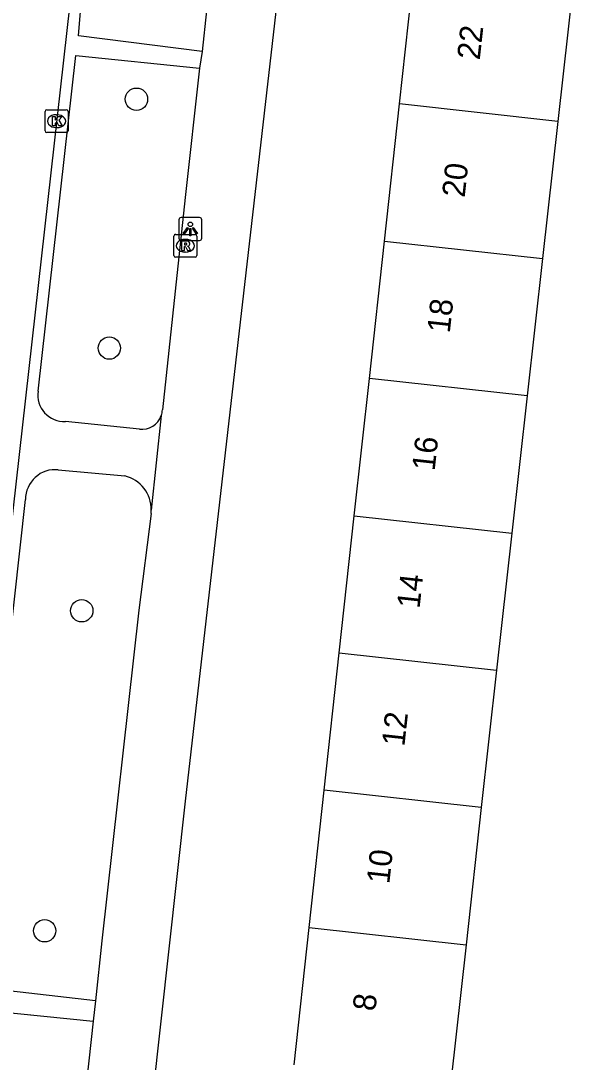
# Model space of a CAD drawing. Extents: x 162026 to 163499, y 387297 to 388169.
# Drawn here: x 162729.3 to 162753.47, y 387406.19 to 387451.75 of the extents above; entities that cross this region are included whole.
import ezdxf

# ---------------------------------------------------------------- set-up
doc = ezdxf.new("R2010")
doc.units = 0
for name, color, linetype in [('IMGEO_Boom', 7, 'Continuous'), ('IMGEO_Kolk', 7, 'Continuous'), ('IMGEO_Lichtpunt', 7, 'Continuous'), ('IMGEO_Pand', 7, 'Continuous'), ('IMGEO_Pand_nummerreeks', 7, 'Continuous'), ('IMGEO_Rijbaan_lokaal_open', 7, 'Continuous'), ('IMGEO_Rioolput', 7, 'Continuous'), ('IMGEO_Voetpad_open', 7, 'Continuous')]:
    doc.layers.add(name, color=color, linetype=linetype)

msp = doc.modelspace()

# ---------------------------------------------------------------- linework, layer by layer
at = {"layer": 'IMGEO_Boom'}
for centre in [(162734.362, 387448.318), (162733.174, 387437.433), (162731.967, 387425.942), (162730.344, 387411.943)]:
    msp.add_circle(centre, 0.489, dxfattribs=at)
at = {"layer": 'IMGEO_Kolk'}
for p, q in [((162730.366, 387446.933), (162730.366, 387447.785)), ((162730.441, 387447.859), (162731.293, 387447.859)), ((162730.854, 387447.639), (162730.879, 387447.639)), ((162731.367, 387447.785), (162731.367, 387446.933)), ((162731.293, 387446.859), (162730.441, 387446.859)), ((162730.877, 387447.079), (162730.852, 387447.079))]:
    msp.add_line(p, q, dxfattribs=at)
for points in [[(162730.366, 387446.933), (162730.366, 387447.785)], [(162730.441, 387447.859), (162731.293, 387447.859)], [(162731.367, 387447.785), (162731.367, 387446.933)], [(162730.687, 387447.559), (162730.81, 387447.559), (162730.81, 387447.408), (162730.94, 387447.559), (162731.104, 387447.559), (162730.958, 387447.408), (162731.111, 387447.159), (162730.959, 387447.159), (162730.874, 387447.323), (162730.81, 387447.256), (162730.81, 387447.159), (162730.687, 387447.159), (162730.687, 387447.559)], [(162731.293, 387446.859), (162730.441, 387446.859)]]:
    msp.add_lwpolyline(points, dxfattribs=at)
for centre, start, end in [((162730.443, 387447.783), 91.552, 178.448), ((162730.443, 387447.783), 91.552, 178.448), ((162731.291, 387447.783), 1.552, 88.448), ((162731.291, 387447.783), 1.552, 88.448), ((162730.443, 387446.935), 181.552, 268.448), ((162730.443, 387446.935), 181.552, 268.448), ((162731.291, 387446.935), 271.552, 358.448), ((162731.291, 387446.935), 271.552, 358.448)]:
    msp.add_arc(centre, 0.0765, start, end, dxfattribs=at)
for centre, major_axis, ratio, start_param, end_param in [((162730.853, 387447.359), (-0.387, 0.002), 0.722429, 4.712389, 7.853982), ((162730.878, 387447.359), (-0.39, 0.002), 0.717154, 1.570796, 4.712389)]:
    msp.add_ellipse(centre, major_axis=major_axis, ratio=ratio, start_param=start_param, end_param=end_param, dxfattribs=at)
at = {"layer": 'IMGEO_Lichtpunt'}
for p, q in [((162737.124, 387443.141), (162736.316, 387443.141)), ((162737.124, 387443.141), (162736.316, 387443.141)), ((162736.222, 387443.046), (162736.222, 387442.239)), ((162736.222, 387443.046), (162736.222, 387442.239)), ((162737.218, 387442.239), (162737.218, 387443.046)), ((162737.218, 387442.239), (162737.218, 387443.046)), ((162736.316, 387442.145), (162737.124, 387442.145)), ((162736.316, 387442.145), (162737.124, 387442.145))]:
    msp.add_line(p, q, dxfattribs=at)
for points in [[(162736.596, 387442.71), (162736.635, 387442.682), (162736.447, 387442.42), (162736.409, 387442.447), (162736.596, 387442.71)], [(162736.698, 387442.662), (162736.745, 387442.662), (162736.745, 387442.34), (162736.698, 387442.34), (162736.698, 387442.662)], [(162736.808, 387442.682), (162736.846, 387442.709), (162737.033, 387442.447), (162736.994, 387442.419), (162736.808, 387442.682)]]:
    msp.add_lwpolyline(points, dxfattribs=at)
msp.add_circle((162736.721, 387442.844), 0.0994, dxfattribs=at)
for centre, start, end in [((162736.316, 387443.046), 90, 180), ((162736.316, 387443.046), 90, 180), ((162737.124, 387443.046), 0, 90), ((162737.124, 387443.046), 0, 90), ((162736.316, 387442.239), 180, 270), ((162736.316, 387442.239), 180, 270), ((162737.124, 387442.239), 270, 0), ((162737.124, 387442.239), 270, 360)]:
    msp.add_arc(centre, 0.0946, start, end, dxfattribs=at)
at = {"layer": 'IMGEO_Pand'}
for points in [[(162745.872, 387448.11), (162746.531, 387454.114)], [(162753.47, 387453.352), (162752.801, 387447.35)], [(162745.213, 387442.106), (162745.872, 387448.11)], [(162752.801, 387447.35), (162745.872, 387448.11)], [(162752.801, 387447.35), (162752.131, 387441.347)], [(162744.554, 387436.102), (162745.213, 387442.106)], [(162745.213, 387442.106), (162752.131, 387441.347)], [(162752.131, 387441.347), (162751.461, 387435.344)], [(162743.894, 387430.098), (162744.554, 387436.102)], [(162751.461, 387435.344), (162744.554, 387436.102)], [(162751.461, 387435.344), (162750.791, 387429.341)], [(162743.235, 387424.094), (162743.894, 387430.098)], [(162743.894, 387430.098), (162750.791, 387429.341)], [(162750.791, 387429.341), (162750.121, 387423.338)], [(162742.576, 387418.09), (162743.235, 387424.094)], [(162743.235, 387424.094), (162750.121, 387423.338)], [(162750.121, 387423.338), (162749.451, 387417.335)], [(162741.917, 387412.086), (162742.576, 387418.09)], [(162749.451, 387417.335), (162742.576, 387418.09)], [(162749.451, 387417.335), (162748.781, 387411.332)], [(162741.258, 387406.082), (162741.917, 387412.086)], [(162741.917, 387412.086), (162748.781, 387411.332)], [(162748.781, 387411.332), (162748.111, 387405.329)]]:
    msp.add_lwpolyline(points, dxfattribs=at)
at = {"layer": 'IMGEO_Rijbaan_lokaal_open'}
msp.add_lwpolyline([(162721.325, 387362.148), (162721.529, 387364.025), (162721.67, 387365.582), (162722.022, 387368.707), (162733.404, 387469.756)], dxfattribs=at)
at = {"layer": 'IMGEO_Rioolput'}
for p, q in [((162735.999, 387441.482), (162735.999, 387442.334)), ((162736.074, 387442.408), (162736.926, 387442.408)), ((162736.487, 387442.188), (162736.512, 387442.188)), ((162737, 387442.334), (162737, 387441.482)), ((162736.926, 387441.408), (162736.074, 387441.408)), ((162736.51, 387441.628), (162736.485, 387441.628))]:
    msp.add_line(p, q, dxfattribs=at)
for points in [[(162735.999, 387441.482), (162735.999, 387442.334)], [(162736.074, 387442.408), (162736.926, 387442.408)], [(162737, 387442.334), (162737, 387441.482)], [(162736.588, 387442.106), (162736.336, 387442.108), (162736.336, 387441.708)], [(162736.336, 387441.708), (162736.46, 387441.708), (162736.46, 387441.87), (162736.471, 387441.87)], [(162736.514, 387442.027), (162736.46, 387442.027), (162736.46, 387441.946)], [(162736.46, 387441.946), (162736.512, 387441.946)], [(162736.518, 387441.841), (162736.589, 387441.708), (162736.729, 387441.708), (162736.664, 387441.834)], [(162736.926, 387441.408), (162736.074, 387441.408)]]:
    msp.add_lwpolyline(points, dxfattribs=at)
for centre, radius, start, end in [((162736.076, 387442.332), 0.0765, 91.552, 178.448), ((162736.076, 387442.332), 0.0765, 91.552, 178.448), ((162736.924, 387442.332), 0.0765, 1.552, 88.448), ((162736.924, 387442.332), 0.0765, 1.552, 88.448), ((162736.47, 387441.817), 0.0533, 26.0293, 88.6989), ((162736.496, 387442.135), 0.19, 274.7715, 282.9687), ((162736.52, 387441.931), 0.0964, 77.0061, 93.1865), ((162736.534, 387441.988), 0.0378, 276.6634, 79.6772), ((162736.587, 387441.996), 0.109, 350.3612, 89.416), ((162736.585, 387441.996), 0.112, 277.5842, 350.9817), ((162736.569, 387441.781), 0.108, 29.5134, 73.7905), ((162736.076, 387441.484), 0.0765, 181.552, 268.448), ((162736.076, 387441.484), 0.0765, 181.552, 268.448), ((162736.924, 387441.484), 0.0765, 271.552, 358.448), ((162736.924, 387441.484), 0.0765, 271.552, 358.448)]:
    msp.add_arc(centre, radius, start, end, dxfattribs=at)
for centre, major_axis, ratio, start_param, end_param in [((162736.486, 387441.908), (-0.387, 0.002), 0.722429, 4.712389, 7.853982), ((162736.511, 387441.908), (-0.39, 0.002), 0.717154, 1.570796, 4.712389)]:
    msp.add_ellipse(centre, major_axis=major_axis, ratio=ratio, start_param=start_param, end_param=end_param, dxfattribs=at)
at = {"layer": 'IMGEO_Voetpad_open'}
for points in [[(162737.24, 387450.411), (162731.82, 387451.093), (162731.924, 387452.33), (162732.978, 387461.461), (162733.657, 387468.074)], [(162739.056, 387467.287), (162738.048, 387458.094), (162737.429, 387452.193), (162737.24, 387450.411)], [(162733.293, 387388.606), (162736.514, 387417.605), (162742.164, 387466.905)], [(162737.24, 387450.411), (162737.125, 387449.675)], [(162730.061, 387435.547), (162731.708, 387450.232), (162737.125, 387449.675)], [(162737.125, 387449.675), (162736.488, 387444.024), (162735.494, 387434.736)], [(162735.445, 387434.481), (162735.009, 387430.339)], [(162734.488, 387433.884), (162731.251, 387434.226)], [(162730.942, 387432.106), (162733.847, 387431.841)], [(162732.563, 387408.874), (162727.104, 387409.502), (162727.576, 387413.505), (162729.507, 387430.806)], [(162734.998, 387430.194), (162734.461, 387425.97), (162732.85, 387411.503), (162732.563, 387408.874)], [(162725.233, 387392.054), (162725.573, 387396.105), (162726.99, 387408.542), (162732.466, 387407.983)], [(162732.563, 387408.874), (162732.466, 387407.983)], [(162732.466, 387407.983), (162730.676, 387391.571)]]:
    msp.add_lwpolyline(points, dxfattribs=at)
for centre, radius, start, end in [((162731.194, 387435.371), 1.147, 171.1864, 272.8407), ((162734.597, 387434.775), 0.898, 263.0303, 340.8835), ((162734.613, 387434.773), 0.882, 340.6542, 357.5914), ((162730.806, 387430.814), 1.299, 83.9879, 180.3604), ((162733.505, 387430.376), 1.504, 358.5909, 76.8627), ((162733.286, 387430.397), 1.724, 353.2451, 358.0783)]:
    msp.add_arc(centre, radius, start, end, dxfattribs=at)

# ---------------------------------------------------------------- texts
at = {"layer": 'IMGEO_Pand_nummerreeks'}
for s, p in [('22', (162749.38, 387450.012)), ('20', (162748.72, 387443.994)), ('18', (162748.069, 387438.061)), ('16', (162747.407, 387432.034)), ('14', (162746.746, 387426.01)), ('12', (162746.083, 387419.983)), ('10', (162745.423, 387413.965)), ('8', (162744.812, 387408.399))]:
    msp.add_text(s, height=1, rotation=83.7344, dxfattribs=at).set_placement(p)

doc.saveas('drawing.dxf')
